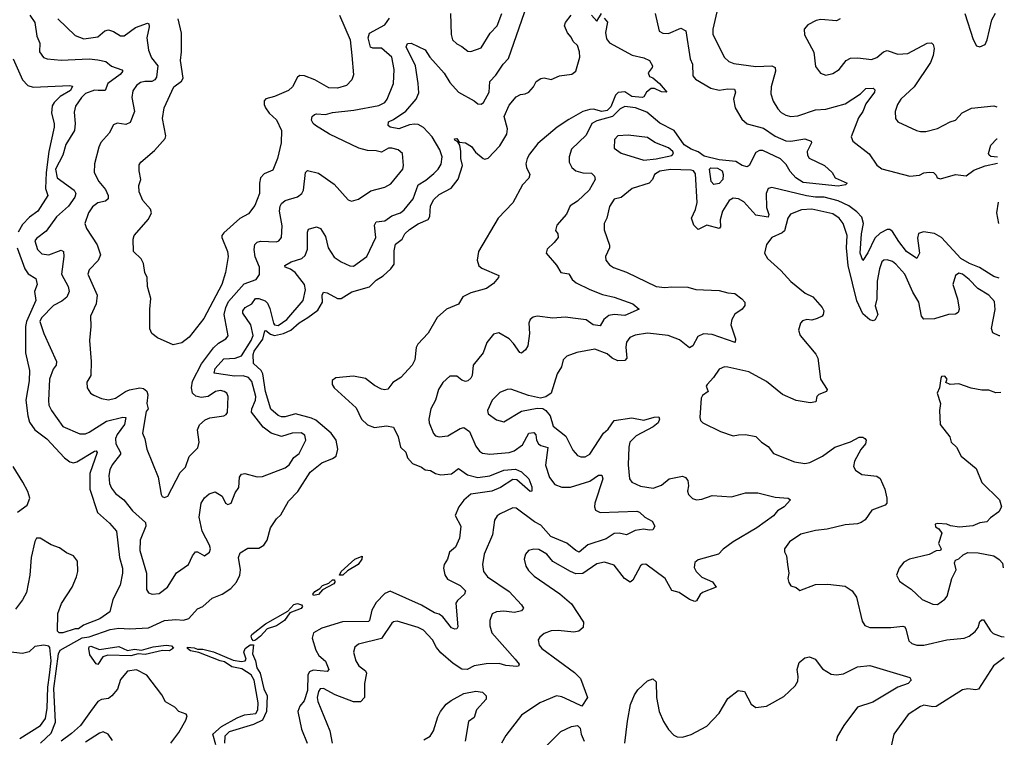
# Model space of a CAD drawing. Extents: x 2056909 to 2160450, y 827444 to 1016825.
# Tile 298 of 501: x 2139028 to 2144654, y 918588 to 922689. Entities that reach past the tile are written whole.
import ezdxf

# ---------------------------------------------------------------- set-up
doc = ezdxf.new("R2010")
doc.units = 0

msp = doc.modelspace()

# ---------------------------------------------------------------- linework, layer by layer
at = {"layer": '0CON10XD'}
for points in [[(2139085.5, 922715), (2139115, 922673.8), (2139125.3, 922595.3), (2139144.1, 922555), (2139142.1, 922505), (2139165, 922472.9), (2139185.5, 922465.5), (2139265, 922458.2), (2139425, 922464.7), (2139475, 922460), (2139520, 922450), (2139553.2, 922423.2), (2139612.5, 922402.5), (2139616.9, 922395), (2139601.8, 922375), (2139532.2, 922325), (2139515.9, 922284.1), (2139476.7, 922285), (2139455, 922285.9), (2139405, 922268.2), (2139381.3, 922245), (2139347.1, 922195), (2139338.6, 922161.4), (2139345.3, 922095), (2139342, 922055), (2139291.2, 921975), (2139275.2, 921914.8), (2139233.4, 921835), (2139241.4, 921785), (2139338.5, 921715), (2139348.8, 921695), (2139342.9, 921675), (2139306.6, 921623.4), (2139238.5, 921561.5), (2139179.1, 921480.9), (2139125, 921438.6), (2139115.5, 921424.5), (2139129.6, 921375), (2139155, 921350.4), (2139195, 921344.7), (2139265, 921372.5), (2139279.2, 921365), (2139281.1, 921335), (2139266.4, 921235), (2139304.5, 921164.5), (2139311.5, 921135), (2139296.7, 921103.3), (2139269.2, 921080.8), (2139221.4, 921055), (2139152.2, 920985), (2139143.3, 920965), (2139166.5, 920896.5), (2139238, 920735), (2139236.4, 920715), (2139218.8, 920691.2), (2139199.3, 920635), (2139192, 920512), (2139195.4, 920485), (2139209.1, 920455), (2139275, 920363.5), (2139371.4, 920321.4), (2139405, 920322.9), (2139425, 920330.9), (2139525, 920394.8), (2139617.3, 920417.3), (2139635.4, 920415.4), (2139627.1, 920375), (2139585, 920317.5), (2139576.1, 920295), (2139577.3, 920265), (2139604.6, 920215), (2139604.6, 920205), (2139556.2, 920145), (2139543.6, 920116.4), (2139536.7, 920083.3), (2139541.7, 920038.3), (2139552.3, 920012.3), (2139575, 919981.9), (2139624.1, 919944.1), (2139672.4, 919882.4), (2139747.5, 919815), (2139749.5, 919795), (2139716.7, 919715), (2139714.7, 919655), (2139751.8, 919525), (2139752, 919432), (2139763.5, 919413.5), (2139785.5, 919405.5), (2139825, 919410), (2139873.6, 919445), (2139925, 919527.5), (2139992.9, 919575), (2140015, 919625.7), (2140032.5, 919647.5), (2140045, 919647.5), (2140085, 919623.9), (2140112.3, 919645), (2140117.7, 919665), (2140112.7, 919685), (2140070.4, 919765), (2140053.5, 919845), (2140064.6, 919925.4), (2140085, 919956.7), (2140111.7, 919978.3), (2140145, 919990), (2140185.9, 919965.9), (2140205, 919926.7), (2140218.3, 919918.3), (2140236, 919925), (2140259.2, 919985), (2140280, 920015), (2140284, 920075), (2140295, 920091.2), (2140315, 920095.8), (2140385, 920077.1), (2140415, 920078.5), (2140545, 920127.1), (2140567.1, 920145), (2140595, 920186.2), (2140625, 920208.8), (2140663.1, 920285), (2140657.5, 920315), (2140637.1, 920327.1), (2140585, 920325.4), (2140525, 920306.7), (2140465, 920326.2), (2140419.9, 920359.9), (2140352.1, 920445), (2140354.3, 920465), (2140376.2, 920513.8), (2140378.1, 920535), (2140355, 920621.9), (2140335, 920644.7), (2140305, 920653.7), (2140255, 920651.8), (2140139.3, 920669.3), (2140145.2, 920695), (2140195, 920751.6), (2140260, 920755), (2140295, 920767.9), (2140350.3, 920855), (2140362.6, 920885), (2140348.3, 920945), (2140302.7, 921012.7), (2140303.2, 921025), (2140316.2, 921043.8), (2140354.3, 921065.7), (2140375, 921095.3), (2140395, 921095.6), (2140431.4, 921081.4), (2140445, 921068.2), (2140457.6, 921037.6), (2140477.6, 920955), (2140485, 920944.7), (2140505, 920941.4), (2140554.8, 920975.2), (2140647.2, 921085), (2140661.3, 921145), (2140655.7, 921175.7), (2140601.5, 921245), (2140575, 921264), (2140544.3, 921275), (2140542.5, 921285), (2140578.6, 921305), (2140640, 921325), (2140659, 921341), (2140673.1, 921376.9), (2140671.8, 921475), (2140677.9, 921492.1), (2140725, 921504.3), (2140746.5, 921496.5), (2140775, 921449.2), (2140790.3, 921385), (2140825, 921331.9), (2140865, 921305.4), (2140915, 921282.7), (2140935, 921280.9), (2141011.5, 921335), (2141062.9, 921445), (2141055.6, 921514.4), (2141065, 921534.2), (2141115, 921540), (2141155, 921567.3), (2141203.8, 921586.2), (2141225, 921601.8), (2141276.9, 921665), (2141304.1, 921745.9), (2141348.6, 921771.4), (2141395, 921810.5), (2141419.5, 921835), (2141435.9, 921864.1), (2141442.1, 921905), (2141428.9, 921945), (2141385, 922020.4), (2141335, 922072.4), (2141305, 922089.2), (2141285, 922092.2), (2141255, 922089), (2141195, 922065.8), (2141145, 922074.2), (2141134.2, 922085), (2141135, 922106.2), (2141165, 922119.2), (2141233.7, 922166.3), (2141294.1, 922235), (2141308.5, 922271.5), (2141304.8, 922324.8), (2141289.5, 922425), (2141236.7, 922535), (2141245, 922552.5), (2141265, 922555.6), (2141345, 922517.5), (2141372.1, 922475), (2141452.7, 922382.7), (2141485, 922330.6), (2141535, 922275.7), (2141625, 922226), (2141645, 922207.5), (2141664.3, 922205.7), (2141677.5, 922215), (2141711.1, 922275), (2141713.7, 922336.3), (2141748.3, 922371.7), (2141790.5, 922435), (2141821.7, 922468.3), (2141927.8, 922775)], [(2139147.1, 918555), (2139207.9, 918612.1), (2139232.8, 918675), (2139222.6, 918867.4), (2139250.5, 919065), (2139258.9, 919085), (2139384.3, 919155.7), (2139425, 919161.3), (2139545, 919203.5), (2139595, 919211.6), (2139655, 919207.3), (2139765, 919213.5), (2139855, 919254.5), (2139921.1, 919261.1), (2139965, 919256.9), (2139995, 919265.7), (2140045, 919321.4), (2140075, 919335.8), (2140127.9, 919382.1), (2140185, 919406.2), (2140235, 919437.5), (2140267.7, 919475), (2140286.7, 919515), (2140289.1, 919545), (2140277.8, 919615), (2140288.7, 919641.3), (2140331.2, 919668.8), (2140395, 919668.6), (2140423.6, 919686.4), (2140442.9, 919715), (2140460.8, 919785), (2140495, 919836.7), (2140520.8, 919859.2), (2140565, 919938), (2140616.8, 919993.2), (2140687, 920103), (2140755, 920156.6), (2140815, 920180.5), (2140835.6, 920195), (2140845.4, 920234.6), (2140836.6, 920286.6), (2140807.1, 920325), (2140720.3, 920400.3), (2140695, 920412.5), (2140605, 920436.7), (2140545, 920419), (2140525, 920418.5), (2140505, 920427), (2140463.9, 920463.9), (2140433.1, 920565), (2140418.4, 920665), (2140407.1, 920685), (2140364.7, 920725), (2140361.5, 920775), (2140367.3, 920795), (2140416.7, 920863.3), (2140428.9, 920911.1), (2140435, 920913.2), (2140462.1, 920892.1), (2140484.6, 920884.6), (2140535.3, 920894.7), (2140577.5, 920915), (2140625, 920957.4), (2140675, 920986.2), (2140730.8, 921029.2), (2140758.2, 921075), (2140757.1, 921115), (2140765, 921131.2), (2140785, 921128), (2140845, 921095.7), (2140865, 921095.6), (2140925.7, 921134.3), (2141027.6, 921162.4), (2141065, 921199.5), (2141105, 921224.6), (2141149.6, 921265), (2141167.6, 921292.4), (2141167.4, 921367.4), (2141175, 921407.1), (2141213.1, 921435), (2141229.4, 921465), (2141255, 921490), (2141305, 921522.5), (2141363, 921547), (2141372.1, 921565), (2141374.7, 921625), (2141395, 921661.9), (2141425, 921689.1), (2141494.2, 921725.8), (2141533.1, 921776.9), (2141559.1, 921855), (2141548.7, 921895), (2141549.6, 921935), (2141542.3, 921972.3), (2141531.7, 921991.7), (2141515, 922000), (2141511.7, 922008.3), (2141525, 922010), (2141540, 921990), (2141575, 921986), (2141609.2, 921965), (2141632.7, 921932.7), (2141676.6, 921896.6), (2141685, 921892.9), (2141705, 921898.6), (2141771, 921969), (2141811.1, 922035), (2141815.6, 922065), (2141797.3, 922135), (2141825, 922200), (2141865, 922248), (2141889.1, 922260.9), (2141916.1, 922266.1), (2141938, 922275), (2141964.2, 922305), (2141980, 922335), (2142005, 922352.5), (2142025, 922357.5), (2142065, 922348), (2142112.1, 922367.9), (2142182.7, 922377.3), (2142205.8, 922395), (2142228.8, 922475), (2142227.3, 922505), (2142215, 922542), (2142190.6, 922565), (2142179.6, 922589.6), (2142158, 922615), (2142141.2, 922655), (2142146.4, 922673.6), (2142180, 922715)], [(2140856, 922715), (2140916.7, 922575), (2140925.4, 922485), (2140935.4, 922374.6), (2140925.4, 922344.6), (2140896.1, 922313.9), (2140845, 922297.8), (2140795, 922299.4), (2140715.5, 922345.5), (2140655, 922368.9), (2140628.9, 922371.1), (2140615, 922360), (2140586.9, 922305), (2140564, 922285), (2140485, 922250), (2140435, 922236.7), (2140425, 922226), (2140424.3, 922205), (2140432.5, 922185), (2140454.2, 922155), (2140495, 922116), (2140523.3, 922055), (2140522.5, 921985), (2140502.2, 921895), (2140475, 921830), (2140425, 921808.9), (2140404.6, 921785), (2140397.7, 921755), (2140397.5, 921695), (2140372.6, 921627.4), (2140335, 921580), (2140286.9, 921553.1), (2140195, 921470.6), (2140183.8, 921456.2), (2140183.3, 921445), (2140215.5, 921365), (2140219.1, 921335), (2140203.3, 921245), (2140184, 921176), (2140079.4, 920980.6), (2139997.1, 920875), (2139955, 920842.5), (2139905, 920831.2), (2139815, 920870), (2139783.3, 920895), (2139772.3, 920922.3), (2139771.4, 921035), (2139778, 921095), (2139758.8, 921165), (2139755.8, 921215), (2139744, 921245), (2139736.2, 921295), (2139722.3, 921322.3), (2139679.2, 921365), (2139676.2, 921435), (2139682, 921455), (2139765, 921550), (2139781.9, 921585), (2139775.4, 921605.4), (2139732.2, 921655), (2139710.9, 921705), (2139708.9, 921741.1), (2139720.5, 921775), (2139710.6, 921825), (2139711.2, 921858.8), (2139721.2, 921875), (2139799.2, 921940.8), (2139860, 922010), (2139863.5, 922025), (2139844.6, 922125), (2139853.6, 922185), (2139909.4, 922305), (2139953, 922337), (2139962.2, 922355), (2139947.3, 922455), (2139953.5, 922505), (2139952.4, 922612.4), (2139934.4, 922695)], [(2142660, 922725), (2142682.9, 922622.9), (2142702.1, 922612.1), (2142735, 922611.1), (2142805, 922640.6), (2142834, 922625), (2142860, 922465), (2142871.8, 922435), (2142875, 922368.8), (2142888.9, 922348.9), (2142977.7, 922297.7), (2143025, 922286.1), (2143075, 922294.6), (2143112.7, 922292.7), (2143117.8, 922275), (2143107.3, 922235), (2143116.9, 922185), (2143155, 922120.6), (2143184, 922094), (2143278.9, 922068.9), (2143345, 922023.1), (2143405, 921997.5), (2143434.6, 921995.4), (2143515, 922007.9), (2143550, 921995), (2143552.5, 921985), (2143528.1, 921935), (2143529.4, 921915), (2143538.3, 921898.3), (2143626.7, 921855), (2143670, 921815), (2143688, 921785), (2143756, 921755), (2143746.7, 921745), (2143705, 921736.8), (2143505, 921758.6), (2143462.9, 921785), (2143431.3, 921821.3), (2143408.1, 921861.9), (2143374.8, 921894.8), (2143275, 921941.8), (2143255, 921940.9), (2143235, 921929.4), (2143197.1, 921855), (2143185, 921848.6), (2143155.4, 921855), (2143119.6, 921879.6), (2143025, 921888.9), (2142938.7, 921908.7), (2142905, 921934.8), (2142865, 921949.5), (2142825, 921974.2), (2142768.2, 922055), (2142685, 922098), (2142611.3, 922161.3), (2142545.9, 922185.9), (2142485, 922192.2), (2142459.5, 922180.5), (2142414.8, 922135), (2142325, 922110.8), (2142296.7, 922095), (2142265, 922030), (2142181.7, 921948.3), (2142167.8, 921905), (2142168.5, 921875), (2142183.3, 921845), (2142206, 921826), (2142245, 921814.4), (2142295, 921812.5), (2142312, 921795), (2142315.6, 921775), (2142281.2, 921715), (2142215, 921652.5), (2142173.1, 921625), (2142152.5, 921577.5), (2142097.5, 921515), (2142090, 921485), (2142103.3, 921465), (2142104, 921445), (2142082.9, 921415), (2142042.8, 921377.2), (2142035.8, 921355), (2142095, 921286), (2142120.6, 921245), (2142165.7, 921235.7), (2142185, 921204.2), (2142207.1, 921185), (2142285, 921146.2), (2142358.6, 921118.6), (2142424.1, 921104.1), (2142532.5, 921065), (2142567.5, 921035), (2142485, 920997.5), (2142424.6, 921004.6), (2142395, 920999.2), (2142365, 920975.6), (2142345, 920940), (2142305, 920945.4), (2142265, 920973.9), (2142218.8, 920978.8), (2142145, 920989.2), (2142075, 920983.2), (2141985, 920995.5), (2141961.7, 920988.3), (2141944.5, 920975.5), (2141937.1, 920955), (2141941.9, 920895), (2141931.9, 920825), (2141918.3, 920801.7), (2141895, 920782.5), (2141885, 920786.2), (2141849.3, 920839.3), (2141824.3, 920865), (2141765, 920898.6), (2141735, 920892.5), (2141696.7, 920845), (2141675.6, 920785), (2141620, 920715), (2141613.8, 920655), (2141605, 920639.5), (2141589.2, 920625), (2141575, 920621.5), (2141555, 920628.6), (2141525, 920651.4), (2141485, 920652), (2141445.4, 920614.6), (2141420.6, 920575), (2141403.3, 920515), (2141377.3, 920465), (2141365.4, 920405), (2141367.1, 920385), (2141393.1, 920323.1), (2141405, 920310), (2141425, 920304.4), (2141475, 920310.5), (2141545, 920353.1), (2141565, 920358.9), (2141598, 920335), (2141635, 920251.4), (2141655, 920223.1), (2141672.4, 920212.4), (2141715, 920206.7), (2141825, 920216.3), (2141854.3, 920225.7), (2141901.4, 920258.6), (2141938.1, 920325), (2141965, 920330), (2141977.1, 920317.1), (2141980.9, 920285), (2141992.1, 920265), (2142005.2, 920255.2), (2142045, 920243.8), (2142033.1, 920143.1), (2142055, 920072.5), (2142085, 920032.2), (2142125, 920016.5), (2142175, 920017.9), (2142285, 920051.1), (2142335, 920085.4), (2142355, 920085.7), (2142359.6, 920065), (2142314.6, 919925), (2142312.5, 919905), (2142319.2, 919885), (2142345, 919872.7), (2142555, 919880.6), (2142570, 919875), (2142600, 919845), (2142643, 919823), (2142656.4, 919795), (2142645, 919774), (2142625, 919770.8), (2142595, 919776.7), (2142545, 919770.4), (2142495, 919744.4), (2142453.4, 919753.4), (2142425, 919751.8), (2142379, 919721), (2142275, 919687.5), (2142225, 919646.5), (2142205, 919655.4), (2142155, 919697.1), (2142062.3, 919735), (2142005, 919799.7), (2141969.2, 919819.2), (2141865, 919897.5), (2141845, 919898.9), (2141774, 919865), (2141757.3, 919852.7), (2141741.3, 919828.7), (2141730, 919745), (2141681.5, 919635), (2141671.8, 919575), (2141677.5, 919535), (2141700.5, 919505), (2141825, 919420.8), (2141895, 919345.6)], [(2141490.7, 922725), (2141493.9, 922603.9), (2141500.6, 922575), (2141525, 922550.6), (2141555, 922536.9), (2141588.9, 922508.9), (2141605, 922506.7), (2141665, 922528.1), (2141717.3, 922612.7), (2141756.5, 922655), (2141782.9, 922725)], [(2142295.8, 922715.8), (2142325, 922680), (2142352.5, 922725)], [(2143012.2, 922735), (2142989.5, 922635), (2142989.6, 922605), (2143055, 922472.9), (2143080.5, 922450.5), (2143108.3, 922438.3), (2143235, 922421.3), (2143325, 922425.8), (2143345.3, 922415.3), (2143346, 922395), (2143322.9, 922305), (2143320, 922265), (2143332.8, 922222.8), (2143360.5, 922180.5), (2143379.2, 922159.2), (2143405, 922142.7), (2143435, 922136.5), (2143475, 922139.5), (2143575, 922173.4), (2143635, 922178.2), (2143745, 922209.1), (2143832, 922265), (2143863.3, 922295), (2143905, 922298.1), (2143915, 922287.5), (2143912.5, 922275), (2143862.3, 922207.7), (2143846.7, 922165), (2143821.7, 922128.3), (2143779.3, 922019.3), (2143789.2, 921995), (2143882.2, 921922.2), (2143925, 921857.5), (2143955, 921836), (2144114.1, 921794.1), (2144170.2, 921799.8), (2144195, 921813.5), (2144225, 921818.5), (2144250, 921815), (2144265, 921800), (2144270, 921785), (2144289.3, 921779.3), (2144375, 921803.8), (2144436.7, 921796.7), (2144480.4, 921829.6), (2144545, 921853.5), (2144615.8, 921869.4)], [(2144429.4, 922725), (2144476.1, 922576.1), (2144495, 922540), (2144515, 922533.3), (2144545, 922548), (2144557.1, 922575), (2144582.3, 922687.7), (2144604.2, 922725.6)], [(2139245.4, 922695), (2139345, 922598.6), (2139395, 922580.4), (2139475, 922590.4), (2139515.3, 922624.7), (2139535, 922630.8), (2139565, 922621.5), (2139605, 922596.5), (2139625, 922597.5), (2139690.6, 922645), (2139759.4, 922669.4), (2139765.5, 922665.5), (2139768.2, 922648.2), (2139755.6, 922585), (2139763.8, 922515), (2139781.7, 922471.7), (2139818.2, 922425), (2139809.2, 922360.8), (2139800.9, 922345), (2139783.3, 922335), (2139743.3, 922336.7), (2139719.4, 922330.6), (2139695, 922312.7), (2139675, 922282.9), (2139668.6, 922245), (2139683.6, 922165), (2139658.5, 922101.5), (2139635, 922090), (2139585, 922097.8), (2139565, 922087.5), (2139539.1, 922040.9), (2139492.6, 921987.4), (2139480.2, 921959.8), (2139455.4, 921865), (2139453.6, 921815), (2139480, 921765), (2139518.1, 921718.1), (2139534.6, 921685), (2139534.5, 921665), (2139518.3, 921651.7), (2139475, 921643.2), (2139445, 921619.1), (2139421.1, 921585), (2139400, 921525), (2139409.6, 921495), (2139471.5, 921401.5), (2139489.6, 921345), (2139477, 921313), (2139425, 921258.8), (2139417.5, 921235), (2139471.2, 921115), (2139464.2, 921065), (2139432.5, 920995), (2139435.6, 920935), (2139427.8, 920855), (2139436.5, 920735), (2139434.4, 920655), (2139411.7, 920618.3), (2139414.2, 920585), (2139432, 920555), (2139452.2, 920542.2), (2139495, 920524.3), (2139535.8, 920515.8), (2139576.2, 920525), (2139632.5, 920565), (2139655, 920573.8), (2139714.3, 920584.3), (2139735, 920581.4), (2139755.4, 920565.4), (2139760.9, 920545), (2139753.8, 920495), (2139762.9, 920465), (2139751.1, 920448.9), (2139730.6, 920325), (2139743.3, 920293.3), (2139754.6, 920234.6), (2139818.9, 920075), (2139836, 919975), (2139843, 919963), (2139855, 919958), (2139875, 919966.2), (2139945, 920101.2), (2139975, 920131.2), (2139997.2, 920192.8), (2140047, 920243), (2140054.2, 920275), (2140044.4, 920345), (2140056.2, 920373.8), (2140087.3, 920402.7), (2140115, 920412.9), (2140195, 920425.8), (2140208.3, 920431.7), (2140216.2, 920443.8), (2140219.2, 920535), (2140211.2, 920555), (2140196.7, 920565), (2140175, 920569.4), (2140147.5, 920565), (2140105, 920536.2), (2140065, 920530), (2140035, 920537.5), (2140016.2, 920555), (2140010.5, 920585), (2140016.1, 920623.9), (2140067.3, 920722.7), (2140136.3, 920813.7), (2140165, 920840.4), (2140206, 920865), (2140218.7, 920881.3), (2140195.7, 921005), (2140205.2, 921045), (2140221.6, 921078.4), (2140311.2, 921178.8), (2140379.2, 921205), (2140397.9, 921232.1), (2140398.2, 921275), (2140374.4, 921334.4), (2140367.1, 921375), (2140371.2, 921405), (2140385, 921417.3), (2140405, 921423.2), (2140495, 921420), (2140508, 921425), (2140524.3, 921445), (2140528.1, 921511.9), (2140511.9, 921595), (2140515.7, 921624.3), (2140525, 921639.1), (2140545, 921655.5), (2140615, 921676.9), (2140640, 921695), (2140650, 921715), (2140662.2, 921815), (2140673.5, 921826.5), (2140735, 921812.2), (2140825, 921750), (2140905, 921658.8), (2140925, 921651.2), (2140965, 921664), (2141035, 921711.4), (2141115, 921731.9), (2141148.3, 921751.7), (2141217.8, 921835), (2141221.9, 921855), (2141216.2, 921925), (2141190, 921945), (2141155, 921954.3), (2141135, 921954.3), (2141095, 921932), (2141065, 921939.4), (2141015, 921940.9), (2140965.3, 921955.3), (2140798.1, 922035), (2140718.1, 922085), (2140705.6, 922095), (2140695.5, 922115), (2140699.4, 922135), (2140711.8, 922148.2), (2140725, 922151.5), (2140775, 922146.9), (2140815, 922159.1), (2140937.7, 922172.3), (2141080.8, 922199.2), (2141113.6, 922216.4), (2141128.8, 922235), (2141164.5, 922325), (2141168.8, 922405), (2141154.7, 922475), (2141095, 922526), (2141046.8, 922526.8), (2141032.3, 922532.3), (2141018.5, 922585), (2141027, 922613), (2141115, 922659.1), (2141141.5, 922698.5)], [(2142368.3, 922698.3), (2142386.7, 922675), (2142375.8, 922615.8), (2142380.2, 922580.2), (2142397.8, 922557.8), (2142527.1, 922487.1), (2142595, 922470.6), (2142626, 922455), (2142643.3, 922425), (2142642.5, 922415), (2142620, 922385), (2142627.5, 922365), (2142645, 922357.5), (2142684.5, 922324.5), (2142726, 922274), (2142695, 922276), (2142655, 922295.5), (2142635.6, 922295.6), (2142608.9, 922275), (2142595, 922248), (2142585, 922244.6), (2142525, 922250.5), (2142486.4, 922276.4), (2142447.4, 922272.6), (2142432, 922258), (2142405, 922190.8), (2142385, 922170.9), (2142355, 922164.5), (2142307.5, 922177.5), (2142285, 922176.4), (2142246.4, 922163.6), (2142165, 922119), (2142098.8, 922075), (2141988.8, 921981.2), (2141940.3, 921919.7), (2141926.9, 921895), (2141920.9, 921865), (2141923.9, 921843.9), (2141944, 921805), (2141937, 921783), (2141900.6, 921745), (2141845, 921642), (2141762.3, 921555), (2141650, 921365), (2141642.5, 921315), (2141652.4, 921282.4), (2141668.9, 921268.9), (2141765, 921228), (2141764.2, 921215), (2141735, 921180.4), (2141695, 921152.9), (2141605, 921127.9), (2141560.8, 921105), (2141535, 921064), (2141466, 921035), (2141413.9, 920986.1), (2141362.9, 920897.1), (2141302.5, 920835), (2141293.6, 920815), (2141285.3, 920745), (2141271.4, 920715), (2141206.5, 920643.5), (2141161.2, 920615), (2141132.5, 920577.5), (2141115, 920573.7), (2141095, 920578.2), (2141055, 920599.3), (2141005, 920637.5), (2140935, 920652), (2140835, 920641.8), (2140814, 920626), (2140813.2, 920605), (2140825, 920584.6), (2140950, 920470), (2140980.4, 920405), (2141015, 920372.7), (2141055, 920358.7), (2141125, 920366.9), (2141165, 920360), (2141190, 920305), (2141204.2, 920245), (2141235, 920216.7), (2141244.2, 920185), (2141273.3, 920153.3), (2141325, 920130.9), (2141345, 920115.5), (2141375, 920111.8), (2141405, 920095.6), (2141435, 920088.1), (2141495, 920094.4), (2141535, 920124.4), (2141587.5, 920087.5), (2141645, 920073.3), (2141715, 920081.6), (2141795, 920115.3), (2141860.3, 920120.3), (2141896.2, 920105), (2141936.5, 920065), (2141955, 920020), (2141955, 919994), (2141945, 919992.9), (2141868.3, 920058.3), (2141845, 920060.9), (2141775.6, 920015), (2141725.8, 919994.2), (2141605, 919977.3), (2141565, 919943.2), (2141537.1, 919905), (2141515.5, 919855), (2141549.6, 919795), (2141540.4, 919725), (2141517.8, 919675), (2141484.4, 919645), (2141472.7, 919605), (2141453.6, 919575), (2141450.4, 919555), (2141456.9, 919516.9), (2141471.7, 919491.7), (2141544.2, 919455), (2141575.8, 919425), (2141568.9, 919405), (2141529.6, 919370.4), (2141521.1, 919355), (2141531.7, 919218.3), (2141525, 919208), (2141515, 919205.7), (2141495, 919213.5), (2141445.6, 919275.6), (2141425, 919290.7), (2141398.9, 919298.9), (2141325, 919343.1), (2141145, 919422.2), (2141115, 919409.5), (2141065, 919357.9), (2141040.3, 919315), (2141027.5, 919255), (2141021.1, 919248.9), (2140872.3, 919247.7), (2140755, 919211.1), (2140706.2, 919183.8), (2140698.9, 919155), (2140720.3, 919085), (2140738.2, 919055), (2140775, 919022.7), (2140794.5, 918975), (2140785, 918963.4), (2140705, 918971.3), (2140685, 918962.4), (2140675.2, 918945), (2140672.2, 918855), (2140654.2, 918795.8), (2140628.4, 918765), (2140617.2, 918735), (2140638, 918635), (2140671.1, 918555)], [(2143716.8, 922695), (2143695, 922683.3), (2143605, 922690), (2143580, 922685), (2143530.9, 922659.1), (2143510.8, 922635), (2143512.1, 922602.1), (2143565.9, 922504.1), (2143575, 922422.5), (2143603.2, 922383.2), (2143635, 922371.4), (2143675, 922382.5), (2143710, 922405), (2143750.8, 922455), (2143775, 922468.9), (2143817.9, 922472.1), (2143895, 922461.8), (2143925, 922472.5), (2143964.7, 922505.3), (2143985, 922512.2), (2144045, 922492.5), (2144102.5, 922495), (2144214, 922555), (2144237.2, 922557.2), (2144247.9, 922547.9), (2144253.5, 922525), (2144247.7, 922485), (2144232.2, 922445), (2144139.5, 922305), (2144063.6, 922235), (2144044.5, 922205), (2144031.4, 922165), (2144032.5, 922125), (2144046, 922105), (2144152.5, 922055), (2144175, 922049.2), (2144205, 922050.8), (2144273, 922067), (2144345, 922106), (2144375.7, 922114.3), (2144412.7, 922157.3), (2144466.4, 922183.6), (2144595, 922196.9), (2144611.5, 922190.8)], [(2138991.2, 922465), (2139043.3, 922345), (2139074, 922314), (2139105, 922304.4), (2139315, 922314), (2139330, 922310), (2139318.5, 922285), (2139259.9, 922250.1), (2139224.8, 922215.2), (2139213.8, 922196.2), (2139210, 922155), (2139225, 922096.7), (2139224.7, 922075), (2139195.6, 921935.6), (2139178.8, 921815), (2139175.2, 921725.2), (2139189.5, 921685), (2139132.3, 921595), (2139085, 921561.4), (2139045, 921517.8), (2139020.4, 921475)], [(2142595, 921886.3), (2142665, 921894.4), (2142755, 921913), (2142764, 921925), (2142760.8, 921935), (2142735, 921956.7), (2142657.1, 921987.1), (2142615, 922016.4), (2142505, 922030), (2142445.5, 922024.5), (2142427.1, 922005), (2142425.8, 921955), (2142465, 921926.9), (2142595, 921886.3)], [(2144615.4, 921903.8), (2144577.6, 921907.6), (2144566.9, 921915), (2144564.4, 921925), (2144577.9, 921972.1), (2144611.5, 922008.5), (2144613.9, 922008.6)], [(2144624.7, 921211.2), (2144595, 921221.9), (2144512.1, 921272.1), (2144455, 921295.1), (2144406.4, 921325), (2144295, 921444.7), (2144255, 921466.3), (2144193.2, 921476.8), (2144163.8, 921466.2), (2144158.7, 921441.3), (2144169.6, 921355), (2144155, 921324), (2144095, 921364.2), (2144050.6, 921420.6), (2144015, 921479.1), (2143999.9, 921489.9), (2143985, 921490.4), (2143945, 921468.1), (2143915, 921440.7), (2143875, 921357.3), (2143845, 921312.5), (2143830.5, 921355), (2143838.4, 921465), (2143850.3, 921525), (2143840.8, 921560.8), (2143811.9, 921591.9), (2143766.1, 921626.1), (2143705, 921653.7), (2143625, 921675.1), (2143575, 921674.4), (2143523.3, 921683.3), (2143325, 921729.8), (2143304.4, 921725), (2143292.9, 921695), (2143294.7, 921615), (2143307.8, 921575), (2143305, 921560.6), (2143235, 921572), (2143165, 921648), (2143135, 921665.4), (2143105, 921668.2), (2143082.7, 921655), (2143044.2, 921595), (2143030.4, 921545), (2143032.9, 921505), (2143025.7, 921495), (2142955, 921514.2), (2142905, 921490.8), (2142880, 921515), (2142867.1, 921555), (2142890, 921605), (2142899.2, 921645), (2142889, 921809), (2142877.9, 921825), (2142865, 921829.8), (2142746.6, 921833.4), (2142685, 921823.8), (2142655.6, 921805), (2142644.3, 921775.7), (2142624.4, 921755.6), (2142528, 921725), (2142465, 921672.2), (2142425, 921664), (2142398.3, 921621.7), (2142382.2, 921555), (2142368.1, 921525), (2142368.3, 921488.3), (2142398.7, 921401.3), (2142397.8, 921385), (2142375.8, 921335), (2142377.5, 921315), (2142397.8, 921287.8), (2142421.9, 921271.9), (2142495, 921245.7), (2142664.1, 921164.1), (2142715, 921158.5), (2142755, 921163.1), (2142845, 921160), (2142892.5, 921147.5), (2143025, 921140.4), (2143075, 921127.3), (2143115, 921124.3), (2143155, 921093.8), (2143171.2, 921075), (2143171.2, 921055), (2143156.7, 921035), (2143115, 921006.2), (2143097.5, 920975), (2143090.8, 920945), (2143118, 920865), (2143115.7, 920844.3), (2142985, 920888.9), (2142935, 920894.4), (2142902.1, 920877.9), (2142875, 920826), (2142855, 920812.9), (2142798.7, 920858.7), (2142733.8, 920885), (2142615, 920897.1), (2142545, 920886.2), (2142515, 920872.2), (2142495, 920846.2), (2142491.7, 920818.3), (2142497.8, 920755), (2142485, 920741.1), (2142445, 920739.7), (2142414.4, 920754.4), (2142385, 920779.1), (2142315, 920806.2), (2142212.4, 920787.6), (2142153.7, 920766.3), (2142133.1, 920745), (2142124.6, 920705), (2142100, 920665), (2142065, 920554), (2142035, 920533.1), (2142004.4, 920525.6), (2141935, 920541.1), (2141835, 920577.1), (2141814.3, 920575.7), (2141771.3, 920558.7), (2141727.1, 920515), (2141701.4, 920455), (2141705, 920436.7), (2141751.7, 920401.7), (2141795, 920390.6), (2141895, 920452.1), (2141985, 920469.6), (2142016.5, 920466.5), (2142034.8, 920454.8), (2142059.7, 920425), (2142076.7, 920365), (2142148.3, 920308.3), (2142188.1, 920228.1), (2142215, 920198.6), (2142235, 920190), (2142258.9, 920191.1), (2142285, 920205.7), (2142364, 920325), (2142390.3, 920349.7), (2142425, 920398.1), (2142525, 920414.2), (2142595, 920401.1), (2142652.9, 920417.1)], [(2142995, 921747.5), (2142979.6, 921765), (2142970, 921835), (2142976.8, 921843.2), (2143015, 921841.2), (2143042.1, 921825), (2143048.4, 921805), (2143045.2, 921775), (2143025, 921752), (2142995, 921747.5)], [(2144618.8, 921646.5), (2144608.8, 921585), (2144620.5, 921524.4)], [(2144629.2, 920881.5), (2144625, 920881.4), (2144588.9, 920898.9), (2144580.8, 920925), (2144602.7, 921032.7), (2144597.6, 921077.6), (2144565.6, 921115), (2144503.3, 921153.3), (2144454.2, 921205), (2144415, 921234), (2144395, 921240.8), (2144375, 921227.5), (2144359.2, 921175), (2144385.9, 921094.1), (2144396.2, 921035), (2144390, 921015), (2144375, 921006.2), (2144335, 921004.2), (2144255, 920978.6), (2144195, 920978), (2144181.1, 920995), (2144166.2, 921075), (2144130.9, 921130.9), (2144085.2, 921235.2), (2144035, 921291.5), (2144015, 921306.5), (2143985, 921316.9), (2143965, 921314.3), (2143955, 921306), (2143940.6, 921265), (2143927.9, 921195), (2143925.6, 921094.4), (2143915.9, 921054.1), (2143930.8, 921005), (2143915.7, 920974.3), (2143905, 920968.8), (2143885, 920974.3), (2143845, 921008.6), (2143812.1, 921082.1), (2143762.4, 921285), (2143753, 921385), (2143757.2, 921455), (2143733.9, 921523.9), (2143710.4, 921555), (2143675, 921579.7), (2143555, 921606.8), (2143495, 921602.8), (2143431.8, 921578.2), (2143417.9, 921555), (2143397.5, 921482.5), (2143385, 921470.4), (2143325, 921443.8), (2143296.2, 921405), (2143283.8, 921355), (2143301.2, 921325), (2143376.6, 921256.6), (2143435, 921192), (2143515.6, 921125.6), (2143560, 921105), (2143613.3, 921045), (2143623.3, 921025), (2143620, 921005), (2143612.5, 920995), (2143585, 920981.2), (2143555, 920971.2), (2143525.8, 920975.8), (2143501.3, 920968.7), (2143490, 920955), (2143477.5, 920915), (2143487.5, 920885), (2143577.3, 920777.3), (2143588.8, 920755), (2143603.3, 920635), (2143642.5, 920575), (2143637.5, 920565), (2143595, 920546.7), (2143583.3, 920535), (2143576.7, 920505), (2143545, 920498.5), (2143465, 920512.9), (2143386.8, 920546.8), (2143295, 920621.3), (2143195, 920677.2), (2143075, 920703.5), (2143055, 920704.4), (2143025, 920692.5), (2142992.9, 920645), (2142956.2, 920605), (2142950, 920595), (2142962.5, 920565), (2142928.8, 920541.2), (2142921.4, 920525), (2142914, 920415), (2142917.7, 920397.7), (2142932.5, 920385), (2143032.5, 920335), (2143105, 920310.8), (2143136.1, 920316.1), (2143175, 920319.2), (2143235, 920306.2), (2143266.7, 920275), (2143305, 920250), (2143335, 920208.8), (2143455, 920162.2), (2143515, 920152), (2143542.4, 920157.6), (2143615, 920194.6), (2143685, 920245.4), (2143775, 920276.2), (2143825, 920302.5), (2143845, 920303.1), (2143857.5, 920295), (2143864.4, 920285), (2143861.9, 920265), (2143835, 920232), (2143798.6, 920165), (2143792.9, 920135), (2143804.6, 920114.6), (2143840.2, 920090.2), (2143925, 920079.5), (2143945, 920067.1), (2143972.3, 920005), (2143983.5, 919955), (2143982.9, 919925), (2143974.2, 919915), (2143896.9, 919885), (2143858.6, 919831.4), (2143835.6, 919814.4), (2143815, 919807.5), (2143745, 919802.5), (2143641.9, 919778.1), (2143575, 919770.5), (2143491.4, 919748.6), (2143427.5, 919705), (2143397.5, 919665), (2143398.3, 919648.3), (2143410, 919625), (2143416, 919576), (2143422, 919525), (2143418, 919495), (2143422.7, 919472.7), (2143435, 919453.3), (2143465, 919443.3), (2143485, 919426.7), (2143575, 919460.8), (2143645, 919461.9), (2143745, 919451.9), (2143784, 919425), (2143808.9, 919388.9), (2143842.1, 919252.1), (2143857, 919227), (2143885, 919214.3), (2144005.5, 919214.5), (2144075, 919222.2), (2144085, 919218.1), (2144091.8, 919205), (2144108.6, 919138.6), (2144125, 919124.5), (2144154, 919114), (2144195, 919114), (2144325, 919145.3), (2144425.3, 919154.7), (2144452.5, 919165), (2144488.1, 919191.9), (2144505.4, 919214.6), (2144515, 919250), (2144525, 919259.4), (2144535, 919258.1), (2144575, 919195.8), (2144591.2, 919181.2), (2144635.7, 919164.3), (2144652.5, 919161.3)], [(2139014.3, 921384.3), (2139057.5, 921265), (2139076, 921236), (2139120.7, 921210.7), (2139128.9, 921175), (2139113.6, 921135), (2139120.3, 921085), (2139067.1, 920965), (2139061.8, 920935), (2139061.3, 920785), (2139083.3, 920685), (2139081.6, 920625), (2139063.1, 920515), (2139074.2, 920425), (2139085, 920389.2), (2139115, 920345.5), (2139183.9, 920293.9), (2139283.8, 920185), (2139315, 920162.5), (2139335, 920157.1), (2139355, 920161.2), (2139455, 920223.1), (2139465.3, 920225.3), (2139471.1, 920215), (2139429.2, 920095), (2139429, 920005), (2139471.9, 919871.9), (2139542.2, 919812.2), (2139580.5, 919765), (2139598.4, 919615), (2139615.3, 919555), (2139615.3, 919525.3), (2139602.1, 919457.9), (2139559.7, 919375), (2139543, 919305), (2139485.3, 919264.7), (2139392.3, 919227.7), (2139365, 919207.7), (2139345, 919208.4), (2139275, 919184.7), (2139254.6, 919184.6)], [(2144633.6, 920558.7), (2144605, 920556), (2144565, 920571.2), (2144525, 920570.8), (2144465, 920584), (2144395, 920608), (2144345, 920603.8), (2144320, 920615), (2144327.5, 920635), (2144315, 920652.5), (2144295, 920650), (2144290.7, 920639.3), (2144283.3, 920585), (2144271.2, 920555), (2144290, 920495), (2144284.2, 920455), (2144288, 920375), (2144343.8, 920305), (2144350, 920275), (2144380.8, 920245), (2144408, 920195), (2144493, 920123), (2144525, 920043.3), (2144627.5, 919945), (2144637.5, 919905), (2144623, 919877), (2144575, 919842.5), (2144555, 919818.8), (2144515, 919814), (2144475, 919797.1), (2144397.7, 919787.7), (2144345.8, 919795.8), (2144325, 919805.8), (2144275, 919810), (2144260, 919805), (2144260.7, 919790.7), (2144279.3, 919779.3), (2144297.5, 919755), (2144277.5, 919695), (2144292.5, 919665), (2144290, 919655), (2144265, 919653.8), (2144225, 919632.9), (2144112.5, 919605), (2144080.7, 919589.3), (2144054, 919555), (2144038.8, 919515), (2144055, 919480), (2144076.7, 919465), (2144122, 919435), (2144185, 919375.8), (2144245, 919348), (2144273.3, 919346.7), (2144315, 919376.7), (2144327.5, 919395), (2144354.2, 919495.8), (2144378.8, 919545), (2144370, 919585), (2144375, 919600), (2144395, 919607.5), (2144419.2, 919630.8), (2144445.8, 919644.2), (2144505, 919641.9), (2144595, 919624.2), (2144624.3, 919604.3), (2144643, 919583), (2144647.2, 919556.2)], [(2142652.9, 920417.1), (2142679.7, 920419.7), (2142683.3, 920405), (2142675.6, 920384.4), (2142647.9, 920362.1), (2142549.7, 920310.3), (2142515, 920273.8), (2142508.2, 920245), (2142504.5, 920145), (2142513.1, 920065), (2142526, 920045), (2142575, 920022.5), (2142647.7, 920012.3), (2142695, 920029.1), (2142740, 920065), (2142815, 920080.5), (2142833.1, 920073.1), (2142846.7, 920055), (2142850.5, 920025), (2142843.9, 919995), (2142850.6, 919975), (2142873.2, 919953.2), (2142894.5, 919944.5), (2142925, 919947.8), (2142985, 919969.4), (2143095, 919961.9), (2143175, 919984.4), (2143245, 919984.4), (2143345, 919959.2), (2143420, 919955), (2143432.5, 919945), (2143396.2, 919905), (2143357.5, 919882.5), (2143335, 919853.1), (2143240.6, 919785), (2143105.5, 919704.5), (2143047.6, 919662.4), (2143020.8, 919635), (2142905, 919602.5), (2142885, 919586.2), (2142882.7, 919557.3), (2142894.4, 919535), (2142925, 919503.3), (2142986.7, 919476.7), (2143007.5, 919445), (2142928.8, 919415), (2142915.5, 919404.5), (2142895, 919368), (2142885.6, 919364.4), (2142855, 919375.7), (2142796, 919416), (2142755, 919426.2), (2142715.4, 919495), (2142605, 919576.5), (2142585, 919575.6), (2142575, 919567.1), (2142532.2, 919485), (2142515.6, 919474.4), (2142484.4, 919494.4), (2142425, 919570.6), (2142368.9, 919588.9), (2142325, 919579.1), (2142245, 919524.1), (2142205, 919522.1), (2142175, 919535.5), (2142075, 919593.1), (2142040.8, 919635), (2141995, 919661.1), (2141965, 919663.1), (2141935.6, 919654.4), (2141919.2, 919635), (2141911.4, 919605), (2141920.8, 919565), (2141935, 919540), (2141968.3, 919508.3), (2142115, 919407.5), (2142180.5, 919350.5), (2142249.5, 919245), (2142247.5, 919215), (2142223.3, 919195), (2142195, 919189.1), (2142105, 919197.9), (2142065, 919195.4), (2142025, 919181.4), (2141999.3, 919160.7), (2141991.4, 919145), (2141995.7, 919115), (2142011.4, 919095), (2142198.3, 918958.3), (2142232.8, 918922.8), (2142272.5, 918815), (2142240, 918765), (2142196.9, 918786.9), (2142125, 918819.2), (2142095, 918824), (2142000, 918785), (2141895.5, 918714.5), (2141805, 918598), (2141781.9, 918555)], [(2139015.3, 919874.7), (2139071.1, 919915), (2139085.3, 919955), (2139075, 919992.9), (2139046.9, 920045), (2138990, 920135)], [(2139254.6, 919184.6), (2139244.8, 919195), (2139246.7, 919295), (2139267.2, 919352.8), (2139328.5, 919445), (2139353.2, 919505), (2139360.4, 919535), (2139357.7, 919595), (2139335.7, 919625), (2139295, 919641.8), (2139255, 919670.6), (2139208, 919688), (2139145, 919726.7), (2139125, 919726), (2139115, 919706.7), (2139093.5, 919615), (2139086.8, 919515), (2139066.4, 919415), (2139045, 919374), (2139005, 919320)], [(2140875, 919513.4), (2140854.7, 919514.7), (2140864.5, 919535), (2140943.6, 919605), (2140985, 919623.3), (2140983.6, 919605), (2140961.8, 919575), (2140901, 919539), (2140875, 919513.4)], [(2140707.3, 919397.3), (2140703.6, 919405), (2140715, 919421.2), (2140742.8, 919437.2), (2140757.5, 919455), (2140795, 919469.1), (2140815, 919486.8), (2140826.7, 919486.7), (2140828.5, 919475), (2140822.2, 919465), (2140759.2, 919430.8), (2140735, 919404.6), (2140707.3, 919397.3)], [(2140365, 919139.2), (2140355, 919150.8), (2140351.1, 919165), (2140355.3, 919174.7), (2140433, 919237), (2140561.1, 919308.9), (2140595, 919346.6), (2140615, 919351.8), (2140639.2, 919345), (2140643.5, 919335), (2140635.6, 919324.4), (2140570.9, 919299.1), (2140541.8, 919255), (2140495, 919224.7), (2140442.8, 919207.2), (2140404.6, 919165), (2140375, 919143.5), (2140365, 919139.2)], [(2141895, 919345.6), (2141907.1, 919325), (2141895, 919310.5), (2141855, 919301.3), (2141795, 919308), (2141753.3, 919305), (2141727, 919293), (2141714.2, 919255.8), (2141714.5, 919225), (2141726.4, 919185), (2141860, 919035), (2141881.2, 919005), (2141877.5, 918995), (2141868.1, 918991.9), (2141805, 918997.8), (2141768.7, 919008.7), (2141692.6, 919007.4), (2141625, 918995.5), (2141585, 918974.5), (2141555, 918977.3), (2141505, 919009.5), (2141435, 919071.1), (2141410, 919100), (2141387.3, 919145), (2141335, 919200), (2141305, 919214.6), (2141185, 919251.2), (2141165, 919248.5), (2141155, 919240.6), (2141095, 919151.8), (2140965, 919119.4), (2140943, 919103), (2140935.8, 919074.2), (2140949.5, 919025), (2140966.7, 918996.7), (2141005, 918966.9), (2141010, 918955), (2140999.2, 918895), (2140997.8, 918815), (2140975, 918790), (2140935, 918790), (2140830.4, 918830.4), (2140765, 918866.2), (2140745, 918864.3), (2140735, 918848.6), (2140728, 918815), (2140731.3, 918791.3), (2140799.4, 918625), (2140814.5, 918555)], [(2139029.8, 918580.2), (2139146.9, 918655), (2139175, 918695.6), (2139186.1, 918753.9), (2139188.2, 918875), (2139198, 918942), (2139207.2, 919025), (2139200, 919100), (2139195, 919108.9), (2139166.7, 919113.3), (2139115, 919106.9), (2139083.1, 919076.9), (2139045, 919065.6), (2138930.5, 919079.5)], [(2139475, 919003.8), (2139465, 919007.5), (2139428.3, 919058.3), (2139422.9, 919095), (2139426, 919105), (2139435, 919109.1), (2139485, 919090), (2139595, 919106.3), (2139645, 919084.5), (2139685, 919091.5), (2139725, 919086.5), (2139790, 919105), (2139865, 919114.5), (2139895, 919109.5), (2139907.1, 919097.1), (2139885, 919082.3), (2139845, 919084.6), (2139745, 919060), (2139705, 919063.9), (2139663.8, 919053.8), (2139532.7, 919057.3), (2139503.4, 919046.6), (2139475, 919003.8)], [(2140149.5, 918545), (2140130.9, 918605), (2140181, 918649), (2140270.8, 918699.2), (2140313.5, 918716.5), (2140376.9, 918723.1), (2140389.1, 918745), (2140390.5, 918785), (2140367.1, 918915), (2140351.3, 918945), (2140298.1, 918978.1), (2140241, 918991), (2140198, 919018), (2140174.2, 919025), (2140052.4, 919072.4), (2140005, 919082.1), (2139986.2, 919095), (2139987.5, 919102.5), (2140025, 919099.1), (2140045, 919090.8), (2140075, 919091.5), (2140135, 919076.6), (2140248.2, 919028.2), (2140295, 919021.2), (2140315.9, 919024.1), (2140321.8, 919035), (2140309.2, 919075), (2140316, 919095), (2140345, 919115.6), (2140365, 919116.7), (2140358.6, 919065), (2140375.5, 919025.5), (2140383.1, 918985), (2140401.4, 918955), (2140423.5, 918865), (2140442.4, 918825), (2140438.9, 918735), (2140415, 918685.4), (2140365, 918661.2), (2140225, 918618.8), (2140200.6, 918595), (2140198.2, 918555)], [(2142486.8, 918555), (2142500.7, 918680.7), (2142518.5, 918775), (2142540.2, 918829.8), (2142561.1, 918858.9), (2142615, 918910.5), (2142645, 918922.2), (2142665.6, 918905), (2142666.4, 918815), (2142682.7, 918735), (2142707.3, 918677.3), (2142735, 918632), (2142765, 918600), (2142785, 918590), (2142815, 918588.6), (2142865, 918603.3), (2142955, 918651.9), (2143025, 918725.7), (2143075, 918809.4), (2143134, 918856), (2143168.7, 918848.7), (2143207.6, 918777.6), (2143235, 918758.6), (2143295.4, 918764.6), (2143395, 918820), (2143458.3, 918881.7), (2143475, 918907.5), (2143477.1, 918935), (2143470, 918975), (2143481.4, 919015), (2143515, 919042.5), (2143541.7, 919048.3), (2143574.1, 919034.1), (2143615, 918979.1), (2143665, 918948.7), (2143695, 918944.7), (2143735, 918950), (2143815, 918990), (2143885, 918998.2), (2144115, 918928.8), (2144122.5, 918915), (2144104.1, 918895.9), (2144045, 918874.2), (2143902.2, 918787.8), (2143815, 918760), (2143737.5, 918655), (2143701.4, 918595), (2143692.5, 918565)], [(2144654.1, 919041.8), (2144593.3, 918996.7), (2144506.9, 918863.1), (2144491.7, 918858.3), (2144445, 918864), (2144415, 918859.1), (2144265, 918764.2), (2144245, 918761.1), (2144195, 918770.4), (2144175, 918763.8), (2144105, 918718), (2144022, 918605), (2144007.7, 918537.7)], [(2139890.9, 918555), (2139937.8, 918615), (2139977.5, 918685), (2139985, 918710), (2139979.4, 918719.4), (2139937.5, 918735), (2139915, 918760), (2139860.5, 918790.5), (2139840.7, 918830.7), (2139755, 918942.5), (2139695, 918972.7), (2139644.3, 918965), (2139605, 918918.1), (2139587.5, 918862.5), (2139555, 918824.2), (2139535, 918809.4), (2139495, 918803.1), (2139475, 918791.3), (2139433.6, 918735), (2139375, 918654.8), (2139325, 918608.8), (2139265, 918565.8)], [(2141337.8, 918572.2), (2141372.9, 918595), (2141391.8, 918625), (2141417.3, 918705), (2141433.3, 918735), (2141465, 918776.4), (2141492.7, 918797.3), (2141565, 918838.2), (2141635, 918851.1), (2141671.9, 918845), (2141694.1, 918825), (2141692.8, 918805), (2141638, 918745), (2141625, 918701.1), (2141592.9, 918677.1), (2141572.8, 918565)], [(2139558.9, 918568.9), (2139534, 918605), (2139505, 918618.6), (2139485, 918611.9), (2139405, 918559.2)], [(2142005, 918507.1), (2142119.4, 918620.6), (2142180.3, 918649.7), (2142215, 918655.7), (2142230.2, 918640.2), (2142235.7, 918605), (2142254.3, 918565)]]:
    msp.add_lwpolyline(points, dxfattribs=at)

doc.saveas('drawing.dxf')
